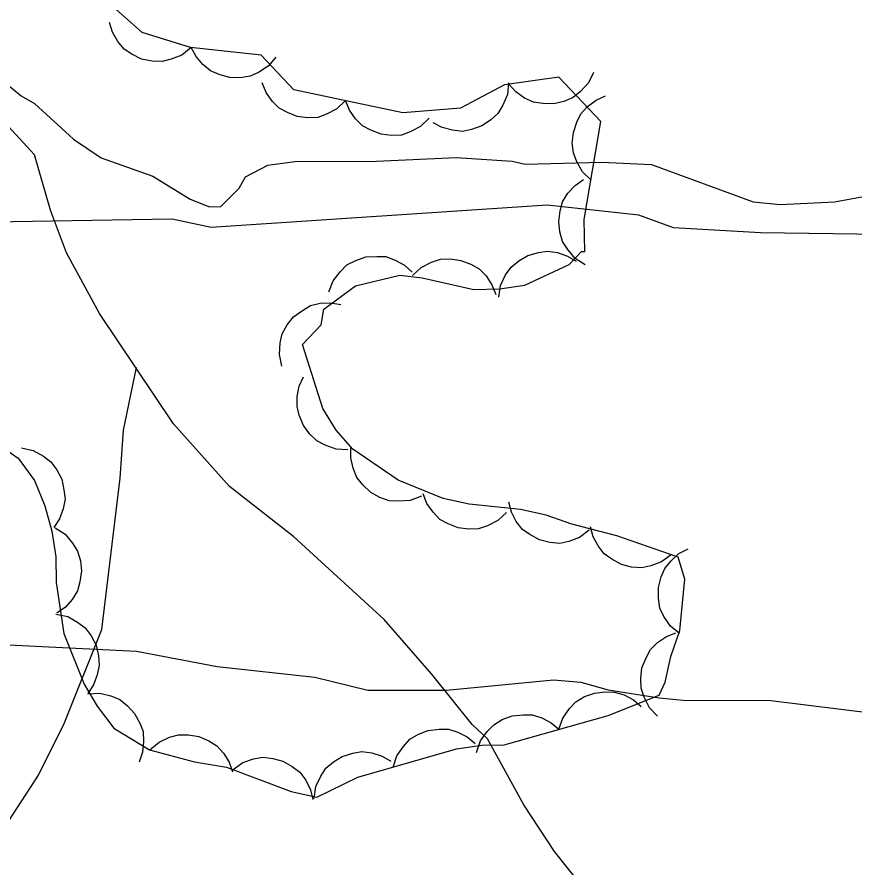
# Model space of a CAD drawing. Extents: x 336540 to 340074, y 5572036 to 5573747.
# Drawn here: x 337968.37 to 337997.82, y 5573474.07 to 5573503.96 of the extents above; entities that cross this region are included whole.
import ezdxf

# ---------------------------------------------------------------- set-up
doc = ezdxf.new("R2010")
doc.units = 0
for name, color, linetype in [('Niveau 2', 7, 'Continuous'), ('Niveau 22', 7, 'Continuous'), ('Niveau 44', 7, 'Continuous')]:
    doc.layers.add(name, color=color, linetype=linetype)

msp = doc.modelspace()

# ---------------------------------------------------------------- linework, layer by layer
at = {"layer": 'Niveau 2'}
for points in [[(337967.78, 5573501.79), (337968.52, 5573501.19), (337968.98, 5573500.92), (337970.36, 5573499.66), (337971.33, 5573499.01), (337973.14, 5573498.37), (337974.45, 5573497.56), (337975.13, 5573497.29), (337975.53, 5573497.3), (337976.18, 5573497.94), (337976.4, 5573498.34), (337977.18, 5573498.75), (337978.13, 5573498.88), (337981, 5573498.89), (337983.8, 5573499.02), (337985.77, 5573498.89), (337986.23, 5573498.79), (337988.92, 5573498.86), (337990.67, 5573498.78), (337994.24, 5573497.46), (337995.19, 5573497.37), (337997.1, 5573497.47), (337999.96, 5573497.99)], [(338009.73, 5573496.16), (337994.5, 5573496.38), (337991.44, 5573496.55), (337990.22, 5573497), (337987, 5573497.35), (337975.19, 5573496.56), (337973.82, 5573496.86), (337964.69, 5573496.7), (337962.95, 5573497.3), (337961.9, 5573498.25), (337961.05, 5573498.39), (337959.75, 5573497.13), (337958.92, 5573496.91), (337953.05, 5573499.16), (337949.14, 5573499.46), (337945.89, 5573500.33), (337943.84, 5573500.39), (337942.91, 5573498.98), (337943.38, 5573496.45), (337941.95, 5573494.51), (337938.2, 5573491.44), (337932.89, 5573489.3), (337930.2, 5573489)], [(337967.84, 5573481.92), (337972.57, 5573481.69), (337975.4, 5573481.14), (337978.83, 5573480.77), (337980.7, 5573480.31), (337983.46, 5573480.31), (337987.22, 5573480.68), (337988.18, 5573480.59), (337989.14, 5573480.33), (337990.94, 5573480.04), (337991.9, 5573479.95), (337994.77, 5573479.96), (337998.55, 5573479.49)]]:
    msp.add_lwpolyline(points, dxfattribs=at)
at = {"layer": 'Niveau 22'}
for points in [[(337998.79, 5573458.35), (337995.86, 5573463.65), (337994.96, 5573464.98), (337987.26, 5573474.65), (337986.18, 5573476.29), (337984.9, 5573478.61), (337984.36, 5573479.11), (337982.94, 5573480.89), (337981.27, 5573482.8), (337978.1, 5573485.7), (337975.84, 5573487.47), (337973.87, 5573489.67), (337971.27, 5573493.54), (337970.11, 5573495.67), (337969.55, 5573497.17), (337968.98, 5573499.12), (337965.41, 5573502.99), (337962.43, 5573505.74)], [(337956.29, 5573461.84), (337957.76, 5573464.31), (337958.62, 5573465.37), (337960.67, 5573467.76), (337964.68, 5573471.72), (337966.65, 5573473.83), (337967.78, 5573475.26), (337969.13, 5573477.33), (337970.03, 5573479.14), (337971.35, 5573482.44), (337971.99, 5573487.76), (337972.11, 5573489.45), (337972.57, 5573491.65)]]:
    msp.add_lwpolyline(points, dxfattribs=at)
at = {"layer": 'Niveau 44'}
for points in [[(337964.99, 5573490.85), (337968.41, 5573488.46), (337968.99, 5573487.68), (337969.35, 5573486.79), (337969.59, 5573485.9), (337969.73, 5573485), (337969.75, 5573484.1), (337970.01, 5573482.31), (337970.73, 5573480.53), (337971.19, 5573479.75), (337971.77, 5573478.98), (337973.03, 5573478.22), (337974.61, 5573477.8), (337975.73, 5573477.61), (337978, 5573476.76), (337978.9, 5573476.56), (337980.35, 5573477.26), (337983.81, 5573478.25), (337984.7, 5573478.38), (337985.49, 5573478.4), (337989.14, 5573479.42), (337990.93, 5573480.14), (337991.14, 5573480.59), (337991.34, 5573481.5), (337991.66, 5573482.41), (337991.84, 5573484.21), (337991.6, 5573484.99), (337989.45, 5573485.73), (337987.87, 5573486.14), (337986.96, 5573486.46), (337986.06, 5573486.66), (337984.26, 5573486.85), (337983.35, 5573487.05), (337981.76, 5573487.69), (337980.17, 5573488.78), (337979.59, 5573489.44), (337979.12, 5573490.21), (337978.4, 5573492.45), (337979.06, 5573493.14), (337979.15, 5573493.7), (337980.26, 5573494.52), (337981.82, 5573494.89), (337982.61, 5573494.8), (337984.42, 5573494.39), (337985.32, 5573494.41), (337986.21, 5573494.54), (337987.77, 5573495.26), (337988.21, 5573495.72), (337988.32, 5573495.72), (337988.3, 5573496.84), (337988.89, 5573500.28), (337987.41, 5573501.84), (337985.5, 5573501.57), (337983.95, 5573500.75), (337981.93, 5573500.59), (337978.1, 5573501.4), (337976.95, 5573502.61), (337974.47, 5573502.89), (337972.77, 5573503.41), (337966.76, 5573508.73)], [(337974.49, 5573502.88), (337974.16, 5573502.62), (337973.79, 5573502.47), (337973.47, 5573502.39), (337973.12, 5573502.4), (337972.75, 5573502.48), (337972.41, 5573502.65), (337972.14, 5573502.83), (337971.91, 5573503.1), (337971.73, 5573503.42), (337971.62, 5573503.76)], [(337977.47, 5573502.55), (337977.2, 5573502.23), (337976.86, 5573502.01), (337976.56, 5573501.88), (337976.21, 5573501.82), (337975.84, 5573501.83), (337975.47, 5573501.94), (337975.17, 5573502.06), (337974.9, 5573502.29), (337974.66, 5573502.57), (337974.49, 5573502.89)], [(337988.63, 5573502.01), (337988.45, 5573501.64), (337988.17, 5573501.34), (337987.91, 5573501.13), (337987.59, 5573500.99), (337987.23, 5573500.91), (337986.85, 5573500.92), (337986.52, 5573500.96), (337986.2, 5573501.11), (337985.9, 5573501.33), (337985.66, 5573501.59)], [(337979.91, 5573501.02), (337979.61, 5573500.73), (337979.25, 5573500.54), (337978.94, 5573500.43), (337978.59, 5573500.41), (337978.22, 5573500.46), (337977.87, 5573500.6), (337977.58, 5573500.75), (337977.33, 5573501), (337977.12, 5573501.3), (337976.98, 5573501.64)], [(337985.64, 5573501.64), (337985.6, 5573501.23), (337985.44, 5573500.86), (337985.27, 5573500.57), (337985.01, 5573500.33), (337984.7, 5573500.13), (337984.34, 5573500.01), (337984.02, 5573499.94), (337983.67, 5573499.98), (337983.31, 5573500.07), (337982.99, 5573500.24)], [(337988.54, 5573498.23), (337988.24, 5573498.52), (337988.04, 5573498.87), (337987.92, 5573499.18), (337987.88, 5573499.53), (337987.92, 5573499.9), (337988.04, 5573500.26), (337988.18, 5573500.55), (337988.42, 5573500.81), (337988.72, 5573501.04), (337989.05, 5573501.19)], [(337982.85, 5573500.4), (337982.55, 5573500.11), (337982.19, 5573499.92), (337981.88, 5573499.81), (337981.52, 5573499.79), (337981.16, 5573499.84), (337980.8, 5573499.98), (337980.51, 5573500.13), (337980.26, 5573500.38), (337980.05, 5573500.68), (337979.91, 5573501.02)], [(337988.33, 5573495.25), (337987.98, 5573495.48), (337987.72, 5573495.79), (337987.54, 5573496.07), (337987.44, 5573496.41), (337987.41, 5573496.77), (337987.46, 5573497.15), (337987.54, 5573497.47), (337987.73, 5573497.77), (337987.98, 5573498.04), (337988.27, 5573498.25)], [(337985.3, 5573494.12), (337985.36, 5573494.53), (337985.54, 5573494.9), (337985.73, 5573495.17), (337986, 5573495.39), (337986.32, 5573495.58), (337986.69, 5573495.68), (337987.01, 5573495.73), (337987.36, 5573495.68), (337987.71, 5573495.56), (337988.02, 5573495.38)], [(337979.33, 5573494.3), (337979.48, 5573494.69), (337979.73, 5573495.01), (337979.96, 5573495.25), (337980.28, 5573495.41), (337980.63, 5573495.53), (337981.01, 5573495.55), (337981.33, 5573495.54), (337981.66, 5573495.42), (337981.99, 5573495.24), (337982.25, 5573494.99)], [(337982.27, 5573494.88), (337982.57, 5573495.16), (337982.94, 5573495.34), (337983.25, 5573495.45), (337983.6, 5573495.46), (337983.97, 5573495.41), (337984.32, 5573495.27), (337984.61, 5573495.11), (337984.85, 5573494.86), (337985.06, 5573494.55), (337985.19, 5573494.21)], [(337977.67, 5573491.69), (337977.59, 5573492.1), (337977.62, 5573492.51), (337977.69, 5573492.83), (337977.86, 5573493.14), (337978.09, 5573493.42), (337978.4, 5573493.65), (337978.68, 5573493.82), (337979.02, 5573493.9), (337979.39, 5573493.92), (337979.75, 5573493.86)], [(337980, 5573488.76), (337979.59, 5573488.78), (337979.2, 5573488.92), (337978.91, 5573489.07), (337978.66, 5573489.31), (337978.44, 5573489.61), (337978.29, 5573489.97), (337978.21, 5573490.28), (337978.22, 5573490.63), (337978.29, 5573490.99), (337978.44, 5573491.32)], [(337968.53, 5573488.82), (337968.94, 5573488.73), (337969.3, 5573488.53), (337969.56, 5573488.33), (337969.77, 5573488.05), (337969.94, 5573487.72), (337970.02, 5573487.35), (337970.06, 5573487.02), (337969.99, 5573486.68), (337969.86, 5573486.33), (337969.66, 5573486.03)], [(337982.58, 5573487.13), (337982.19, 5573486.98), (337981.78, 5573486.95), (337981.45, 5573486.96), (337981.12, 5573487.08), (337980.8, 5573487.26), (337980.52, 5573487.53), (337980.31, 5573487.78), (337980.18, 5573488.11), (337980.1, 5573488.47), (337980.1, 5573488.83)], [(337985.57, 5573486.56), (337985.27, 5573486.27), (337984.9, 5573486.09), (337984.59, 5573485.98), (337984.24, 5573485.97), (337983.87, 5573486.02), (337983.52, 5573486.16), (337983.23, 5573486.31), (337982.99, 5573486.57), (337982.77, 5573486.87), (337982.64, 5573487.21)], [(337988.48, 5573485.93), (337988.14, 5573485.68), (337987.76, 5573485.54), (337987.44, 5573485.47), (337987.09, 5573485.5), (337986.73, 5573485.59), (337986.39, 5573485.78), (337986.13, 5573485.96), (337985.91, 5573486.24), (337985.74, 5573486.57), (337985.65, 5573486.92)], [(337969.71, 5573486.02), (337970.06, 5573485.79), (337970.32, 5573485.48), (337970.5, 5573485.2), (337970.6, 5573484.86), (337970.64, 5573484.5), (337970.58, 5573484.12), (337970.5, 5573483.8), (337970.31, 5573483.5), (337970.07, 5573483.23), (337969.77, 5573483.02)], [(337991.35, 5573485.07), (337991.02, 5573484.82), (337990.64, 5573484.68), (337990.32, 5573484.61), (337989.96, 5573484.64), (337989.61, 5573484.73), (337989.27, 5573484.91), (337989, 5573485.1), (337988.79, 5573485.38), (337988.61, 5573485.7), (337988.52, 5573486.05)], [(337991.65, 5573482.3), (337991.33, 5573482.56), (337991.1, 5573482.9), (337990.96, 5573483.2), (337990.91, 5573483.55), (337990.91, 5573483.92), (337991.01, 5573484.29), (337991.13, 5573484.59), (337991.35, 5573484.86), (337991.63, 5573485.11), (337991.95, 5573485.28)], [(337969.74, 5573482.98), (337970.15, 5573482.9), (337970.5, 5573482.7), (337970.77, 5573482.5), (337970.98, 5573482.22), (337971.15, 5573481.89), (337971.23, 5573481.52), (337971.26, 5573481.19), (337971.19, 5573480.85), (337971.06, 5573480.5), (337970.86, 5573480.2)], [(337990.88, 5573479.4), (337990.59, 5573479.7), (337990.41, 5573480.07), (337990.3, 5573480.38), (337990.29, 5573480.73), (337990.33, 5573481.1), (337990.48, 5573481.45), (337990.63, 5573481.74), (337990.88, 5573481.99), (337991.19, 5573482.2), (337991.52, 5573482.33)], [(337970.86, 5573480.19), (337971.28, 5573480.21), (337971.67, 5573480.11), (337971.98, 5573479.99), (337972.25, 5573479.77), (337972.5, 5573479.5), (337972.68, 5573479.16), (337972.8, 5573478.86), (337972.82, 5573478.5), (337972.78, 5573478.14), (337972.66, 5573477.79)], [(337987.41, 5573478.94), (337987.55, 5573479.33), (337987.78, 5573479.67), (337988.01, 5573479.91), (337988.31, 5573480.09), (337988.66, 5573480.21), (337989.04, 5573480.26), (337989.36, 5573480.25), (337989.7, 5573480.15), (337990.03, 5573479.98), (337990.3, 5573479.74)], [(337984.52, 5573478.13), (337984.66, 5573478.53), (337984.89, 5573478.86), (337985.12, 5573479.1), (337985.42, 5573479.28), (337985.77, 5573479.41), (337986.15, 5573479.45), (337986.47, 5573479.45), (337986.81, 5573479.34), (337987.14, 5573479.17), (337987.41, 5573478.94)], [(337973.04, 5573478.22), (337973.36, 5573478.49), (337973.73, 5573478.66), (337974.05, 5573478.75), (337974.4, 5573478.75), (337974.76, 5573478.69), (337975.11, 5573478.53), (337975.39, 5573478.36), (337975.62, 5573478.1), (337975.82, 5573477.79), (337975.94, 5573477.45)], [(337981.59, 5573477.61), (337981.72, 5573478.01), (337981.95, 5573478.34), (337982.17, 5573478.59), (337982.48, 5573478.77), (337982.82, 5573478.9), (337983.2, 5573478.94), (337983.53, 5573478.94), (337983.86, 5573478.84), (337984.19, 5573478.67), (337984.47, 5573478.44)], [(337978.81, 5573476.51), (337978.87, 5573476.93), (337979.04, 5573477.3), (337979.22, 5573477.57), (337979.49, 5573477.8), (337979.8, 5573477.99), (337980.17, 5573478.1), (337980.49, 5573478.16), (337980.84, 5573478.11), (337981.2, 5573478), (337981.51, 5573477.82)], [(337975.96, 5573477.53), (337976.3, 5573477.77), (337976.68, 5573477.9), (337977.01, 5573477.96), (337977.36, 5573477.92), (337977.71, 5573477.82), (337978.04, 5573477.63), (337978.31, 5573477.44), (337978.52, 5573477.15), (337978.68, 5573476.82), (337978.77, 5573476.47)]]:
    msp.add_lwpolyline(points, dxfattribs=at)

doc.saveas('drawing.dxf')
